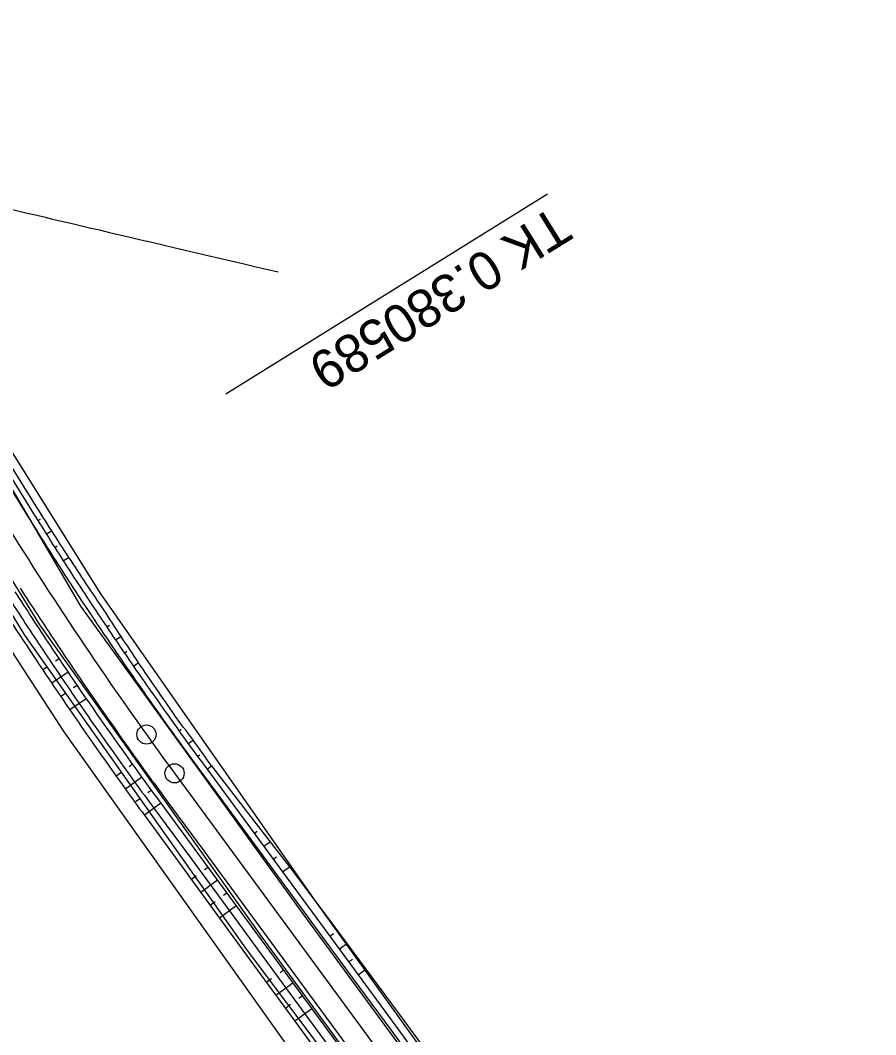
# Model space of a CAD drawing. Extents: x -495905 to -478420, y -1113297 to -1107716.
# Drawn here: x -480676.8 to -480609.8, y -1112871.9 to -1112792.3 of the extents above; entities that cross this region are included whole.
import ezdxf

# ---------------------------------------------------------------- set-up
doc = ezdxf.new("R2010")
doc.units = 0
for name, color, linetype in [('03_PC_OBJEKTY_NÁVRH_PR', 7, 'Continuous'), ('2D_VRSTEVNICE', 7, 'Continuous'), ('C13_HATCH_SLOPE_L', 7, 'Continuous'), ('C13_HATCH_SLOPE_R', 7, 'Continuous'), ('C13_HECTOMETRY', 7, 'Continuous'), ('C13_HLBODY', 7, 'Continuous'), ('C13_HRANA_TELESO', 7, 'Continuous'), ('C13_KORUNA', 7, 'Continuous'), ('C13_OSA', 7, 'Continuous'), ('C13_PRIKOP', 7, 'Continuous'), ('C13_VOZOVKA', 7, 'Continuous'), ('C13_ZPEVKRAJ', 7, 'Continuous'), ('zamereni', 7, 'Continuous')]:
    doc.layers.add(name, color=color, linetype=linetype)

msp = doc.modelspace()

# ---------------------------------------------------------------- linework, layer by layer
at = {"layer": '03_PC_OBJEKTY_NÁVRH_PR'}
msp.add_lwpolyline([(-480609.77, -1112943.11), (-480632.07, -1112906.22), (-480673.38, -1112848.12), (-480710, -1112791.67), (-480726.8, -1112776.25), (-480787.1, -1112736.87), (-480856.49, -1112680.15), (-480961.12, -1112584.33)], dxfattribs=at)
at = {"layer": '2D_VRSTEVNICE'}
msp.add_open_spline([(-480714.503, -1112776.18), (-480704.556, -1112785.911), (-480703.578, -1112786.898), (-480691.565, -1112803.76), (-480689.92, -1112804.25), (-480656.601, -1112812.049)], degree=2, dxfattribs=at)
at = {"layer": 'C13_HATCH_SLOPE_L'}
for p, q in [((-480675.438, -1112831.557), (-480675.238, -1112831.432)), ((-480675.038, -1112831.308), (-480675.038, -1112831.308)), ((-480674.778, -1112832.608), (-480674.374, -1112832.353)), ((-480674.115, -1112833.656), (-480673.911, -1112833.526)), ((-480673.706, -1112833.397), (-480673.706, -1112833.397)), ((-480673.447, -1112834.702), (-480673.034, -1112834.437)), ((-480670.041, -1112839.887), (-480669.827, -1112839.743)), ((-480669.613, -1112839.599), (-480669.613, -1112839.599)), ((-480669.348, -1112840.915), (-480668.935, -1112840.635)), ((-480668.649, -1112841.941), (-480668.45, -1112841.805)), ((-480668.252, -1112841.669), (-480668.252, -1112841.669)), ((-480667.947, -1112842.963), (-480667.565, -1112842.7)), ((-480664.371, -1112848.032), (-480664.2, -1112847.909)), ((-480664.03, -1112847.786), (-480664.03, -1112847.786)), ((-480663.643, -1112849.036), (-480663.299, -1112848.786)), ((-480662.565, -1112849.784), (-480662.565, -1112849.784)), ((-480662.911, -1112850.038), (-480662.738, -1112849.911)), ((-480662.171, -1112851.046), (-480661.821, -1112850.789)), ((-480658.473, -1112856.084), (-480658.24, -1112855.912)), ((-480658.006, -1112855.741), (-480658.006, -1112855.741)), ((-480657.733, -1112857.092), (-480657.242, -1112856.731)), ((-480656.479, -1112857.721), (-480656.479, -1112857.721)), ((-480656.994, -1112858.099), (-480656.736, -1112857.91)), ((-480656.254, -1112859.107), (-480655.715, -1112858.711)), ((-480652.556, -1112864.145), (-480652.257, -1112863.926)), ((-480651.958, -1112863.706), (-480651.958, -1112863.706)), ((-480651.816, -1112865.153), (-480651.216, -1112864.712)), ((-480650.474, -1112865.719), (-480650.474, -1112865.719)), ((-480651.077, -1112866.161), (-480650.776, -1112865.94)), ((-480650.337, -1112867.169), (-480649.732, -1112866.725)), ((-480646.023, -1112871.755), (-480646.023, -1112871.755))]:
    msp.add_line(p, q, dxfattribs=at)
at = {"layer": 'C13_HATCH_SLOPE_R'}
for p, q in [((-480673.777, -1112842.396), (-480674.054, -1112842.582)), ((-480674.692, -1112843.011), (-480675.055, -1112843.254)), ((-480673.072, -1112843.44), (-480674.351, -1112844.306)), ((-480672.364, -1112844.481), (-480672.639, -1112844.669)), ((-480673.278, -1112845.106), (-480673.642, -1112845.355)), ((-480671.651, -1112845.519), (-480672.929, -1112846.401)), ((-480668.93, -1112851.32), (-480669.3, -1112851.587)), ((-480668.021, -1112850.664), (-480668.291, -1112850.859)), ((-480667.282, -1112851.684), (-480668.561, -1112852.615)), ((-480666.539, -1112852.701), (-480666.808, -1112852.898)), ((-480667.447, -1112853.368), (-480667.818, -1112853.64)), ((-480665.799, -1112853.708), (-480667.082, -1112854.65)), ((-480662.101, -1112858.747), (-480662.37, -1112858.944)), ((-480663.02, -1112859.422), (-480663.403, -1112859.702)), ((-480661.361, -1112859.754), (-480662.666, -1112860.713)), ((-480660.621, -1112860.762), (-480660.89, -1112860.96)), ((-480661.544, -1112861.44), (-480661.93, -1112861.723)), ((-480659.882, -1112861.77), (-480661.194, -1112862.733)), ((-480656.184, -1112866.808), (-480656.452, -1112867.006)), ((-480657.117, -1112867.493), (-480657.512, -1112867.783)), ((-480655.444, -1112867.816), (-480656.775, -1112868.793)), ((-480654.704, -1112868.824), (-480654.973, -1112869.021)), ((-480655.64, -1112869.51), (-480656.038, -1112869.803)), ((-480653.965, -1112869.831), (-480655.301, -1112870.813))]:
    msp.add_line(p, q, dxfattribs=at)
at = {"layer": 'C13_HECTOMETRY'}
msp.add_circle((-480666.925, -1112848.332), 0.75, dxfattribs=at)
at = {"layer": 'C13_HLBODY'}
msp.add_line((-480635.481, -1112805.957), (-480660.708, -1112821.632), dxfattribs=at)
msp.add_circle((-480664.724, -1112851.371), 0.75, dxfattribs=at)
at = {"layer": 'C13_HRANA_TELESO'}
for p, q in [((-480678.345, -1112826.011), (-480675.701, -1112830.255)), ((-480661.821, -1112850.789), (-480658.769, -1112854.751)), ((-480667.082, -1112854.65), (-480664.139, -1112858.692)), ((-480658.769, -1112854.751), (-480655.715, -1112858.711)), ((-480664.139, -1112858.692), (-480661.194, -1112862.733)), ((-480655.715, -1112858.711), (-480652.699, -1112862.7)), ((-480661.194, -1112862.733), (-480658.249, -1112866.774)), ((-480652.699, -1112862.7), (-480649.732, -1112866.725)), ((-480658.249, -1112866.774), (-480655.301, -1112870.813)), ((-480649.732, -1112866.725), (-480646.765, -1112870.749)), ((-480655.301, -1112870.813), (-480652.355, -1112874.852)), ((-480646.765, -1112870.749), (-480643.798, -1112874.774))]:
    msp.add_line(p, q, dxfattribs=at)
for centre, radius, start, end in [((-479922.472, -1112352.852), 891.778, 212.366886, 212.685556), ((-480424.277, -1112671.739), 297.238, 213.18635, 214.14131), ((-480423.024, -1112673.635), 303.787, 212.74733, 213.70226), ((-480420.584, -1112677.294), 297.252, 212.85556, 213.81059), ((-480422.254, -1112674.783), 303.794, 213.44157, 214.39651), ((-480421.236, -1112676.22), 297.31, 214.05258, 215.00756), ((-480422.209, -1112674.815), 303.813, 214.38669, 215.34163), ((-480783.207, -1112936.622), 148.667, 35.26462, 37.17881), ((-480545.358, -1112763.764), 151.912, 214.84324, 216.74722)]:
    msp.add_arc(centre, radius, start, end, dxfattribs=at)
at = {"layer": 'C13_KORUNA'}
for p, q in [((-480678.734, -1112826.253), (-480676.095, -1112830.5)), ((-480662.171, -1112851.046), (-480659.213, -1112855.076)), ((-480665.799, -1112853.708), (-480662.84, -1112857.739)), ((-480659.213, -1112855.076), (-480656.254, -1112859.107)), ((-480662.84, -1112857.739), (-480659.882, -1112861.77)), ((-480656.254, -1112859.107), (-480653.296, -1112863.138)), ((-480659.882, -1112861.77), (-480656.923, -1112865.801)), ((-480653.296, -1112863.138), (-480650.337, -1112867.169)), ((-480656.923, -1112865.801), (-480653.965, -1112869.831)), ((-480650.337, -1112867.169), (-480647.378, -1112871.199)), ((-480653.965, -1112869.831), (-480651.006, -1112873.862)), ((-480647.378, -1112871.199), (-480644.42, -1112875.23))]:
    msp.add_line(p, q, dxfattribs=at)
for centre, radius, start, end in [((-479919.133, -1112356.26), 893.25, 212.067306, 212.385897), ((-480422.881, -1112673.855), 297.75, 212.69777, 213.6527), ((-480422.881, -1112673.855), 302.25, 212.69777, 213.6527), ((-480422.881, -1112673.855), 297.75, 213.6527, 214.60763), ((-480422.881, -1112673.855), 302.25, 213.6527, 214.60763), ((-480422.881, -1112673.855), 297.75, 214.60763, 215.56256), ((-480422.881, -1112673.855), 302.25, 214.60763, 215.56256), ((-480543.224, -1112761.518), 148.875, 215.05399, 216.96753), ((-480545.046, -1112762.837), 151.125, 215.05656, 216.96295)]:
    msp.add_arc(centre, radius, start, end, dxfattribs=at)
at = {"layer": 'C13_OSA'}
msp.add_line((-480664.724, -1112851.371), (-480634.276, -1112892.852), dxfattribs=at)
msp.add_arc((-480422.88, -1112673.855), 300, 211.85533, 216.27914, dxfattribs=at)
at = {"layer": 'C13_PRIKOP'}
for p, q in [((-480666.336, -1112854.103), (-480663.378, -1112858.133)), ((-480663.378, -1112858.133), (-480660.419, -1112862.164)), ((-480660.419, -1112862.164), (-480657.46, -1112866.195)), ((-480657.46, -1112866.195), (-480654.502, -1112870.226)), ((-480654.502, -1112870.226), (-480651.543, -1112874.256))]:
    msp.add_line(p, q, dxfattribs=at)
for centre, radius, start, end in [((-480422.881, -1112673.855), 302.916, 212.69777, 213.6527), ((-480422.881, -1112673.855), 302.916, 213.6527, 214.60763), ((-480422.881, -1112673.855), 302.916, 214.60763, 215.56256), ((-480545.316, -1112763.033), 151.458, 215.05694, 216.96228)]:
    msp.add_arc(centre, radius, start, end, dxfattribs=at)
at = {"layer": 'C13_VOZOVKA'}
for p, q in [((-480679.159, -1112826.517), (-480676.52, -1112830.764)), ((-480662.574, -1112851.342), (-480659.616, -1112855.372)), ((-480665.396, -1112853.413), (-480662.437, -1112857.443)), ((-480659.616, -1112855.372), (-480656.657, -1112859.403)), ((-480662.437, -1112857.443), (-480659.479, -1112861.474)), ((-480656.657, -1112859.403), (-480653.699, -1112863.434)), ((-480659.479, -1112861.474), (-480656.52, -1112865.505)), ((-480653.699, -1112863.434), (-480650.74, -1112867.464)), ((-480656.52, -1112865.505), (-480653.562, -1112869.535)), ((-480650.74, -1112867.464), (-480647.781, -1112871.495)), ((-480653.562, -1112869.535), (-480650.603, -1112873.566)), ((-480647.781, -1112871.495), (-480644.823, -1112875.526))]:
    msp.add_line(p, q, dxfattribs=at)
for centre, radius, start, end in [((-479918.287, -1112355.726), 894.75, 212.067411, 212.385939), ((-480422.881, -1112673.855), 298.25, 212.69777, 213.6527), ((-480422.881, -1112673.855), 301.75, 212.69777, 213.6527), ((-480422.881, -1112673.855), 298.25, 213.6527, 214.60763), ((-480422.881, -1112673.855), 301.75, 213.6527, 214.60763), ((-480422.881, -1112673.855), 298.25, 214.60763, 215.56256), ((-480422.881, -1112673.855), 301.75, 214.60763, 215.56256), ((-480543.426, -1112761.664), 149.125, 215.05428, 216.96701), ((-480544.844, -1112762.691), 150.875, 215.05628, 216.96345)]:
    msp.add_arc(centre, radius, start, end, dxfattribs=at)
at = {"layer": 'C13_ZPEVKRAJ'}
for p, q in [((-480679.159, -1112826.517), (-480676.52, -1112830.764)), ((-480662.574, -1112851.342), (-480659.616, -1112855.372)), ((-480665.396, -1112853.413), (-480662.437, -1112857.443)), ((-480659.616, -1112855.372), (-480656.657, -1112859.403)), ((-480662.437, -1112857.443), (-480659.479, -1112861.474)), ((-480656.657, -1112859.403), (-480653.699, -1112863.434)), ((-480659.479, -1112861.474), (-480656.52, -1112865.505)), ((-480653.699, -1112863.434), (-480650.74, -1112867.464)), ((-480656.52, -1112865.505), (-480653.562, -1112869.535)), ((-480650.74, -1112867.464), (-480647.781, -1112871.495)), ((-480653.562, -1112869.535), (-480650.603, -1112873.566)), ((-480647.781, -1112871.495), (-480644.823, -1112875.526))]:
    msp.add_line(p, q, dxfattribs=at)
for centre, radius, start, end in [((-479918.287, -1112355.726), 894.75, 212.067411, 212.385939), ((-480422.881, -1112673.855), 298.25, 212.69777, 213.6527), ((-480422.881, -1112673.855), 301.75, 212.69777, 213.6527), ((-480422.881, -1112673.855), 298.25, 213.6527, 214.60763), ((-480422.881, -1112673.855), 301.75, 213.6527, 214.60763), ((-480422.881, -1112673.855), 298.25, 214.60763, 215.56256), ((-480422.881, -1112673.855), 301.75, 214.60763, 215.56256), ((-480543.426, -1112761.664), 149.125, 215.05428, 216.96701), ((-480544.844, -1112762.691), 150.875, 215.05628, 216.96345)]:
    msp.add_arc(centre, radius, start, end, dxfattribs=at)
at = {"layer": 'zamereni'}
for p, q in [((-480670.56, -1112837.22), (-480690.58, -1112805.19)), ((-480691.32, -1112805.56), (-480672.09, -1112838.26)), ((-480675.27, -1112839.72), (-480694.4, -1112808.95)), ((-480695.43, -1112809.49), (-480676.49, -1112840.53)), ((-480653.66, -1112861.42), (-480670.56, -1112837.22)), ((-480672.09, -1112838.26), (-480654.66, -1112862.4)), ((-480657.86, -1112864.21), (-480675.27, -1112839.72)), ((-480676.49, -1112840.53), (-480659.1, -1112865.16)), ((-480630.67, -1112893.32), (-480653.66, -1112861.42)), ((-480654.66, -1112862.4), (-480631.55, -1112893.85)), ((-480634.88, -1112895.54), (-480657.86, -1112864.21)), ((-480659.1, -1112865.16), (-480635.71, -1112896.29))]:
    msp.add_line(p, q, dxfattribs=at)

# ---------------------------------------------------------------- texts
at = {"layer": 'C13_HLBODY'}
msp.add_text('TK 0.380589', height=2.999, rotation=211.85534, dxfattribs=at).set_placement((-480634.953, -1112806.806))

doc.saveas('drawing.dxf')
